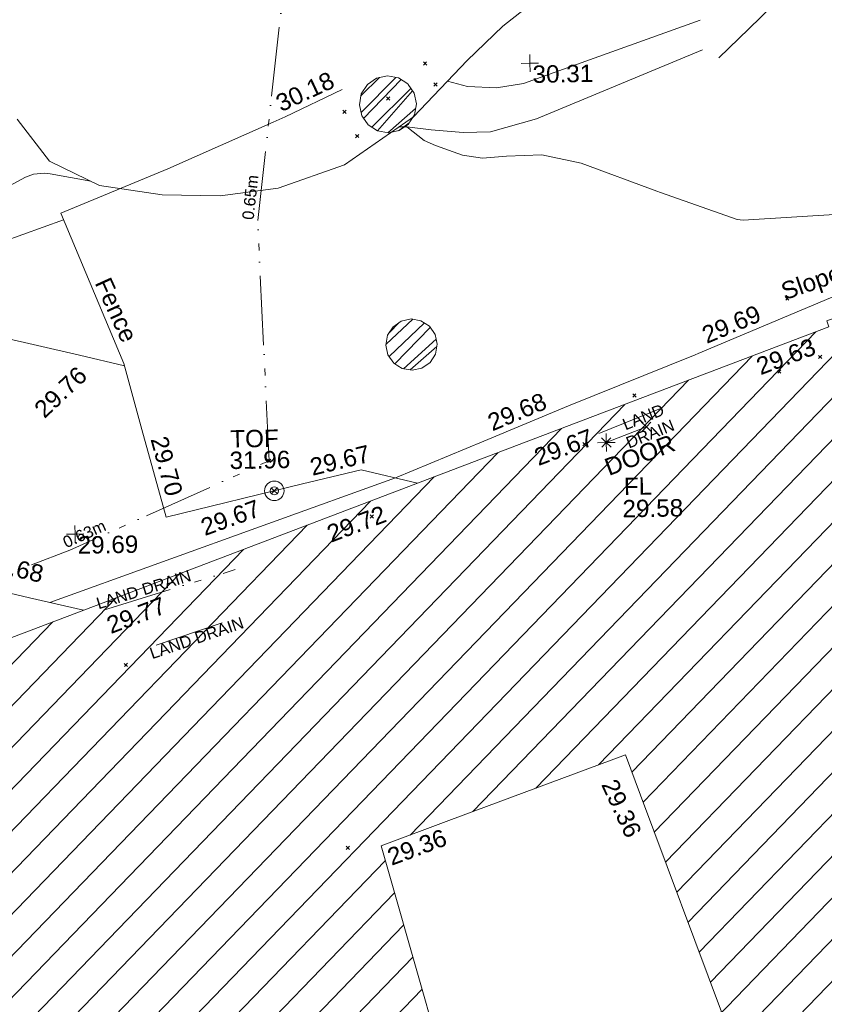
# Model space of a CAD drawing. Header units: millimetres. Extents: x -290717 to 520720, y -103372 to 287762.
# Tile 360 of 375: x 384263 to 401638, y 141169 to 162442. Entities that reach past the tile are written whole.
import ezdxf

# ---------------------------------------------------------------- set-up
doc = ezdxf.new("R2010")
doc.units = ezdxf.units.MM
for name, pattern in [('IMPORT-HIDDEN2 _3_', [4762.5, 3175, -1587.5]), ('IMPORT-UG_DRAINAGE_UNIDENTIFIED_QLB2 _2_', [2700, 1500, -300.0000000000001, 0, -250, 150, -300.0000000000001, 0, -200]), ('IMPORT-UG_ELEC_STREET LIGHTING_QLB2 _2_', [2700, 1500, -300.0000000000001, 0, -250, 150, -300.0000000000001, 0, -200])]:
    doc.linetypes.add(name, pattern=pattern)
for name, color, linetype, lineweight, true_color in [('00__TOPO__TOP_OF_FENCE_SYMBOL', 7, 'Continuous', 9, 0x666666), ('00_TOPO_LEVEL_FLOOR', 7, 'Continuous', 9, 0x666666), ('00_UAV_BUILDING_HATCH', 7, 'Continuous', 9, 0x999999), ('00_UAV_BUILDING_OUTLINE', 5, 'Continuous', 9, 0x0000ff), ('00_UAV_CONCRETE', 9, 'Continuous', 9, 0x808080), ('00_UAV_FENCE', 7, 'Continuous', 9, 0x264c2f), ('00_UAV_FORM_LINES', 7, 'Continuous', 9, 0x666666), ('00_UAV_INT_DOOR', 7, 'Continuous', 9, 0x7f4f3f), ('00_UAV_LEVEL_FLOOR', 7, 'Continuous', 9, 0x666666), ('00_UAV_LEVEL_SPOT', 7, 'Continuous', 9, 0x666666), ('00_UAV_SLOPE_TOP', 40, 'Continuous', 9, 0xffbf00), ('00_UAV_TOP_OF_FENCE', 6, 'Continuous', 9, 0xff00ff), ('00_UAV_TREE_LINE', 7, 'Continuous', 9, 0x52a552), ('01_DTM_CONTOUR_MJR', 7, 'Continuous', 9, 0x7f3f00), ('12333-PUM-2D-U-0001-C01 - Rev2_REVIT IMPORT_dwg', 7, 'Continuous', 9, 0x767676), ('PUM-CHAMBER EXTENTS', 6, 'IMPORT-HIDDEN2 _3_', 9, 0xff00ff), ('PUM-ELECTRIC-SL-QLB2', 7, 'IMPORT-UG_ELEC_STREET LIGHTING_QLB2 _2_', 9, 0xff7f7f), ('PUM-UNIDENTIFIED-QLB2', 150, 'IMPORT-UG_DRAINAGE_UNIDENTIFIED_QLB2 _2_', 9, 0x007fff)]:
    doc.layers.add(name, color=color, linetype=linetype, lineweight=lineweight, true_color=true_color)
doc.layers.add('00_UAV_SURFACE', color=7, linetype='Continuous', lineweight=9)
doc.layers.add('GEN-TEXT', color=7, linetype='Continuous', lineweight=9)
doc.styles.add('Arial_1', font='arial.ttf', dxfattribs={"height": 250})
doc.styles.add('Swis721 Lt BT_2', font='swissl.ttf', dxfattribs={"height": 375})
pattern_1 = [(45, (-533641079.65, -725615854.3560001), (-265.1650429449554, 265.1650429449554), []), (45, (-533640902.873, -725615854.3560001), (-265.1650429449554, 265.1650429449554), [])]

# ---------------------------------------------------------------- blocks, each defined once
blk = doc.blocks.new('12333-PUM-2D-U-0001-C01 - Rev2_REVIT IMPORT_dwg_MSL_Node_LineworkTOF-2077248-Site Location Plan Existing')
at = {"layer": '00__TOPO__TOP_OF_FENCE_SYMBOL', "color": 254, "true_color": 0xcccccc, "flags": 128}
for points in [[(165.3591892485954, 165.3591892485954), (0, 0), (-165.3591892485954, 165.3591892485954)], [(165.3591892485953, -165.3591892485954), (0, 0), (-165.3591892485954, -165.3591892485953)]]:
    blk.add_lwpolyline(points, dxfattribs=at)
at = {"layer": '00__TOPO__TOP_OF_FENCE_SYMBOL', "color": 254, "true_color": 0xcccccc}
for radius in [562.5594001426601, 233.853208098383]:
    blk.add_circle((0, 0), radius, dxfattribs=at)
blk = doc.blocks.new('12333-PUM-2D-U-0001-C01 - Rev2_REVIT IMPORT_dwg_MSL_FLlvl_SYM-V141-Site Location Plan Existing')
at = {"layer": '00_TOPO_LEVEL_FLOOR', "color": 254, "true_color": 0xcccccc, "flags": 128}
for points in [[(0, -38.9261101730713), (0, 0), (-38.9261101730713, 0)], [(38.9261101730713, 0), (0, 0), (0, 38.9261101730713)]]:
    blk.add_lwpolyline(points, dxfattribs=at)
blk = doc.blocks.new('12333-PUM-2D-U-0001-C01 - Rev2_REVIT IMPORT_dwg_MSL_Node_Linework-V165-Site Location Plan Existing')
at = {"layer": '00_UAV_INT_DOOR', "color": 9, "true_color": 0xd4c4bf, "flags": 128}
for points in [[(530.3860888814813, 530.3860888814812), (0, 0), (-530.3860888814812, 530.3860888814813)], [(530.3860888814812, -530.3860888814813), (0, 0), (-530.3860888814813, -530.3860888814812)]]:
    blk.add_lwpolyline(points, dxfattribs=at)
blk = doc.blocks.new('12333-PUM-2D-U-0001-C01 - Rev2_REVIT IMPORT_dwg_UAV-2077255-Site Location Plan Existing')
at = {"layer": '00_UAV_LEVEL_SPOT', "color": 254, "true_color": 0xcccccc, "flags": 128}
for points in [[(0, -500.0000000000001), (0, 0), (-500.0000000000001, 0)], [(500.0000000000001, 0), (0, 0), (0, 500.0000000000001)]]:
    blk.add_lwpolyline(points, dxfattribs=at)
blk = doc.blocks.new('12333-PUM-2D-U-0001-C01 - Rev2_REVIT IMPORT_dwg_MGS62954_T2_Galway_ITM_3d_Rev1-2077680-Site Location Plan Existing')
at = {"layer": '00_UAV_BUILDING_HATCH', "true_color": 0xcccccc}
h = blk.add_hatch(dxfattribs=at)
h.set_pattern_fill('FP_1', color=254, style=0, pattern_type=2)
h.set_pattern_definition([(45, (0, 0), (-441.9417382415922, 441.9417382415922), [])])
h.paths.add_polyline_path([(534258130.3624688, 725648483.3139625), (534277656.3624687, 725655386.3139623), (534278388.3624687, 725653331.3139625), (534295255.4606528, 725659853.892727), (534294221.4606528, 725663214.8927271), (534296151.4606527, 725663830.8927269), (534296560.4606526, 725662667.892727), (534309422.4606529, 725667184.8927269), (534307379.4606526, 725673087.8927273), (534303370.4606528, 725671653.8927271), (534300995.5869049, 725678397.3035644), (534310510.4335188, 725681741.4081918), (534314220.5869049, 725671576.3035644), (534326500.5869049, 725675858.3035647), (534324518.5869049, 725681362.3035645), (534326113.5869048, 725681952.3035645), (534324160.5869049, 725687672.3035644), (534318720.5869049, 725685739.3035644), (534311382.5869049, 725706099.3035645), (534306310.324325, 725704323.4114221), (534306355.1088055, 725704192.7557818), (534273124.3649247, 725692215.3564034), (534273147.722073, 725692180.3999606), (534273192.9489231, 725691953.0292308), (534273147.722073, 725691725.6585009), (534273018.9269006, 725691532.9029037), (534272826.1713033, 725691404.1077312), (534272598.8005735, 725691358.8808811), (534272359.2318197, 725691412.2581903), (534272168.7586477, 725691547.7426457), (534272046.0540514, 725691744.8881879), (534272030.8694313, 725691821.2264285), (534266685.9286339, 725689894.7426034), (534268524.9398829, 725684612.5737505), (534268047.9286339, 725684437.7426035), (534269413.1688387, 725680562.3524156), (534277645.4188778, 725683533.3784788), (534277949.5529158, 725682690.6704742), (534281834.7170619, 725684092.8295298), (534281561.9286339, 725684932.7426034), (534287959.9286339, 725687070.7426034), (534294707.928634, 725667896.7426034), (534289312.3624687, 725665760.3139626), (534287625.3624685, 725670664.3139626), (534264563.3624687, 725662495.3139625), (534260945.3624687, 725672663.3139623), (534250837.3624687, 725669091.3139623), (534258126.7857321, 725648493.4208302)])
h.paths.add_polyline_path([(534297904.5869049, 725687834.3035645), (534296489.5869049, 725693151.3035643), (534301799.5869049, 725695024.3035643), (534303779.5869048, 725689436.3035644), (534301175.8806049, 725688726.3227148)])
at = {"layer": '00_UAV_BUILDING_OUTLINE', "color": 254, "true_color": 0xcccccc, "flags": 128}
blk.add_lwpolyline([(534266853.7554688, 725689955.2326434), (534271557.3237688, 725691650.5457618), (534276260.8920689, 725693345.8588804), (534280964.4603691, 725695041.1719985), (534285668.0286691, 725696736.485117), (534290371.5969692, 725698431.7982354), (534295075.1652696, 725700127.1113536), (534299778.7335694, 725701822.4244721), (534304482.3018697, 725703517.7375907), (534306355.1088054, 725704192.7557818), (534306310.3243249, 725704323.4114221), (534309020.0596396, 725705272.139446), (534311382.5869048, 725706099.3035647), (534313077.9019064, 725701395.4859809), (534314773.2169079, 725696691.6683966), (534316468.5319094, 725691987.8508127), (534318163.846911, 725687284.0332288)], dxfattribs=at)
blk.add_lwpolyline([(534303779.5869048, 725689436.3035644), (534302109.6642654, 725694149.1963469), (534301799.5869048, 725695024.3035643), (534297959.8711784, 725693669.9179609), (534296489.5869048, 725693151.3035645), (534297374.5123864, 725689826.1100761), (534297904.5869049, 725687834.3035644), (534300739.9321848, 725688607.4479285)], close=True, dxfattribs=at)
at = {"layer": '00_UAV_CONCRETE', "color": 254, "true_color": 0xcccccc, "flags": 128}
for points in [[(534289870.0622385, 725706796.7566099), (534288091.929208, 725706191.3040904)], [(534276402.027673, 725693396.7285659), (534278382.9292079, 725694774.3040904), (534280289.6459568, 725696274.5919224), (534280412.3961964, 725696378.3291963), (534280499.9292082, 725696452.3040905), (534282627.9292079, 725698214.3040905), (534284220.7658093, 725699616.0353649), (534284444.9292079, 725699813.3040905), (534286216.9292079, 725699376.3040906), (534288290.9292079, 725698816.3040904), (534288995.3557902, 725698640.6125948), (534290151.1548377, 725698352.343997)]]:
    blk.add_lwpolyline(points, dxfattribs=at)
at = {"layer": '00_UAV_FENCE', "color": 254, "true_color": 0xcccccc, "flags": 128}
for points in [[(534308406.8579491, 725718127.4018161), (534309421.3243248, 725714104.4114221), (534308693.8876288, 725713665.3097178), (534306555.3243249, 725712374.4114221), (534304739.2389038, 725710661.9133977), (534304083.3243248, 725710043.4114221)], [(534289813.929208, 725706937.3040905), (534292141.9294999, 725707857.3040003), (534294430.4932371, 725708822.9881499), (534294691.9294999, 725708933.3040003), (534295937.9294999, 725709502.304)], [(534289813.929208, 725706937.3040905), (534291119.9292081, 725703667.3040904), (534291484.9384701, 725702236.8623883), (534291970.929208, 725700332.3040906), (534294931.0928358, 725700997.1873238), (534296204.929208, 725701283.3040906), (534297411.4370082, 725700969.1767548)]]:
    blk.add_lwpolyline(points, dxfattribs=at)
at = {"layer": '00_UAV_FORM_LINES', "color": 254, "true_color": 0xcccccc, "flags": 128}
for points in [[(534298214.1086836, 725709644.8638786), (534298640.3245, 725709521.4115001), (534299270.3245001, 725709479.4115), (534299855.3245001, 725709566.4115), (534303693.3245, 725710865.4115)], [(534303731.3245001, 725710225.4115), (534300122.3245001, 725708794.4115001), (534299125.3245001, 725708535.4115), (534298530.3245001, 725708531.4115001), (534297843.3245, 725708601.4115001), (534297319.3245001, 725708670.4115001), (534297149.2591509, 725708672.1751407)]]:
    blk.add_lwpolyline(points, dxfattribs=at)
at = {"layer": '00_UAV_INT_DOOR', "color": 254, "true_color": 0xcccccc}
blk.add_line((534301505.251, 725701777.6030002), (534302377.2510001, 725702103.603), dxfattribs=at)
at = {"layer": '00_UAV_SLOPE_TOP', "color": 254, "true_color": 0xcccccc, "flags": 128}
blk.add_lwpolyline([(534289433.5648794, 725698531.3185786), (534294165.6199035, 725700146.1408241), (534296938.3668463, 725701092.3456804), (534298862.3235598, 725701856.755537), (534300701.3245, 725702587.4115001), (534303454.3245001, 725703636.4115001), (534303523.980445, 725703664.3525852), (534306817.3245001, 725704985.4115001)], dxfattribs=at)
at = {"layer": '00_UAV_SURFACE', "color": 254, "true_color": 0xcccccc, "flags": 128}
blk.add_lwpolyline([(534285322.929208, 725705106.3040904), (534288444.9292079, 725704290.3040906), (534290163.2034585, 725703861.2089845), (534291132.1970029, 725703619.2275969)], dxfattribs=at)
at = {"layer": '00_UAV_TREE_LINE', "color": 254, "true_color": 0xcccccc, "flags": 128}
blk.add_lwpolyline([(534300276.3243249, 725711462.4114221), (534299430.3243249, 725710812.4114221), (534298646.324325, 725710084.4114221), (534297467.324325, 725708885.4114223), (534295956.3243249, 725707872.4114221), (534294516.3243249, 725707396.4114221), (534293261.3243249, 725707252.411422), (534292008.3243249, 725707298.411422), (534290660.3243249, 725707522.4114223), (534289591.3243249, 725708067.4114221), (534288905.3243249, 725708988.4114221)], dxfattribs=at)
at = {"layer": '01_DTM_CONTOUR_MJR', "color": 254, "true_color": 0xcccccc, "flags": 128}
for points in [[(534306634.1789946, 725706624.2719202), (534304543.2835821, 725706533.2835822), (534304417.8916398, 725706545.235041), (534302767.6329515, 725707160.7462329), (534302693.069824, 725707190.996946), (534301065.2183301, 725707820.2305447), (534300221.3816173, 725708014.9211857), (534299457.8572936, 725708005.3404137), (534298941.7248647, 725707969.7953041), (534298506.8055105, 725708040.5962714), (534297931.735489, 725708261.0451425), (534297690.2347656, 725708368.4480772), (534297320.0000001, 725708670.0000001), (534297159.3226267, 725708678.9218655)], [(534290472.582684, 725707618.1262906), (534289601.6139218, 725707790.6251394), (534289467.850682, 725707809.6295168), (534289236.1995944, 725707793.1506032), (534289063.5959793, 725707732.336576), (534288715.9700555, 725707545.4745878)]]:
    blk.add_lwpolyline(points, dxfattribs=at)
for name, p, xscale, yscale, zscale in [('12333-PUM-2D-U-0001-C01 - Rev2_REVIT IMPORT_dwg_UAV-2077255-Site Location Plan Existing', (534300000, 725710000.0000001), 0.375, 0.375, 0.375), ('12333-PUM-2D-U-0001-C01 - Rev2_REVIT IMPORT_dwg_MSL_Node_Linework-V165-Site Location Plan Existing', (534302377.2510001, 725702103.603), 0.19, 0.19, 0.19), ('12333-PUM-2D-U-0001-C01 - Rev2_REVIT IMPORT_dwg_MSL_FLlvl_SYM-V141-Site Location Plan Existing', (534301505.251, 725701777.6030002), 4.94, 4.94, 4.94), ('12333-PUM-2D-U-0001-C01 - Rev2_REVIT IMPORT_dwg_MSL_Node_Linework-V165-Site Location Plan Existing', (534301505.251, 725701777.6030002), 0.19, 0.19, 0.19), ('12333-PUM-2D-U-0001-C01 - Rev2_REVIT IMPORT_dwg_MSL_Node_LineworkTOF-2077248-Site Location Plan Existing', (534294319.4712289, 725700859.8231524), 0.375, 0.375, 0.375), ('12333-PUM-2D-U-0001-C01 - Rev2_REVIT IMPORT_dwg_UAV-2077255-Site Location Plan Existing', (534290000, 725700000), 0.375, 0.375, 0.375)]:
    blk.add_blockref(name, p, dxfattribs=dict(xscale=xscale, yscale=yscale, zscale=zscale))
at = {"layer": '00_UAV_BUILDING_OUTLINE', "color": 251, "true_color": 0x666666, "char_height": 375, "width": 1495.902363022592, "attachment_point": 1, "line_spacing_factor": 1.005061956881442, "style": 'Swis721 Lt BT_2'}
for s, insert, rotation in [('29.63', (534304734.6789052, 725703524.9024401), 19.820748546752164), ('29.67', (534299904.5458709, 725701647.4950771), 19.820748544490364), ('29.72', (534295400.1166022, 725700070.3135173), 19.820748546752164), ('29.77', (534290608.8638133, 725698179.235203), 19.820748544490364), ('29.36', (534301603.2081779, 725694546.174682), 293.91913329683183), ('29.36', (534296584.3256619, 725693068.7105573), 19.429310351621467)]:
    blk.add_mtext(s, dxfattribs=dict(at, insert=insert, rotation=rotation))
at = {"layer": '00_UAV_CONCRETE', "color": 251, "true_color": 0x666666, "insert": (534288067.3470701, 725699639.8716), "char_height": 375, "width": 1495.902363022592, "attachment_point": 1, "rotation": 345.9955416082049, "line_spacing_factor": 1.005061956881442, "style": 'Swis721 Lt BT_2'}
blk.add_mtext('29.68', dxfattribs=at)
at = {"layer": '00_UAV_FENCE', "color": 251, "true_color": 0x666666, "char_height": 375, "attachment_point": 1, "line_spacing_factor": 1.005061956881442, "style": 'Swis721 Lt BT_2'}
for s, insert, width, rotation in [('30.18', (534294456.7818651, 725709377.1192468), 1495.902363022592, 24.069248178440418), ('Fence', (534290858.1171073, 725705570.2911764), 1681.10932225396, 293.41052708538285), ('29.70', (534292026.6045219, 725702117.0698471), 1495.902363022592, 284.3148269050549), ('29.67', (534295066.4859119, 725701535.1660218), 1495.902363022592, 12.659129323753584)]:
    blk.add_mtext(s, dxfattribs=dict(at, insert=insert, width=width, rotation=rotation))
at = {"layer": '00_UAV_INT_DOOR', "color": 251, "true_color": 0x666666, "insert": (534301420.4732574, 725701404.960704), "char_height": 375, "width": 1790.333939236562, "attachment_point": 1, "rotation": 19.915876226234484, "line_spacing_factor": 1.005061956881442, "style": 'Swis721 Lt BT_2'}
blk.add_mtext('DOOR', dxfattribs=at)
at = {"layer": '00_UAV_LEVEL_FLOOR', "char_height": 375, "attachment_point": 1, "line_spacing_factor": 1.005061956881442, "style": 'Swis721 Lt BT_2'}
for s, insert, width in [('FL', (534301867.0068433, 725701010.6541741), 683.841080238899), ('29.58', (534301829.4108912, 725700529.7293196), 1495.902363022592)]:
    blk.add_mtext(s, dxfattribs=dict(at, insert=insert, width=width))
at = {"layer": '00_UAV_LEVEL_SPOT', "char_height": 375, "width": 1495.902363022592, "attachment_point": 1, "line_spacing_factor": 1.005061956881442, "style": 'Swis721 Lt BT_2'}
for s, insert in [('30.31', (534300051.8765643, 725709949.1441547)), ('29.69', (534290051.8765643, 725699949.1441548))]:
    blk.add_mtext(s, dxfattribs=dict(at, insert=insert))
at = {"layer": '00_UAV_SLOPE_TOP', "color": 251, "true_color": 0x666666, "char_height": 375, "attachment_point": 1, "line_spacing_factor": 1.005061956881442, "style": 'Swis721 Lt BT_2'}
for s, insert, width, rotation in [('Slope Top', (534305297.6893207, 725705140.498235), 2763.857699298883, 18.16126420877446), ('29.69', (534303571.6378087, 725704217.0560685), 1495.902363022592, 21.857198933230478), ('29.68', (534298911.8010736, 725702409.2990558), 1495.902363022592, 21.66848668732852), ('29.67', (534292680.3886572, 725700263.0732418), 1495.902363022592, 18.84229897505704)]:
    blk.add_mtext(s, dxfattribs=dict(at, insert=insert, width=width, rotation=rotation))
at = {"layer": '00_UAV_SURFACE', "color": 251, "true_color": 0x666666, "insert": (534289130.5957194, 725702771.5773647), "char_height": 375, "width": 1495.902363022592, "attachment_point": 1, "rotation": 42.35984313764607, "line_spacing_factor": 1.005061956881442, "style": 'Swis721 Lt BT_2'}
blk.add_mtext('29.76', dxfattribs=at)
at = {"layer": '00_UAV_TOP_OF_FENCE', "color": 251, "true_color": 0x666666, "char_height": 375, "attachment_point": 1, "line_spacing_factor": 1.005061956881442, "style": 'Swis721 Lt BT_2'}
for s, insert, width in [('TOF', (534293387.1148167, 725702184.9504741), 1163.479615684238), ('31.96', (534293364.691175, 725701721.5737692), 1495.902363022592)]:
    blk.add_mtext(s, dxfattribs=dict(at, insert=insert, width=width))
blk = doc.blocks.new('12333-PUM-2D-U-0001-C01 - Rev2_REVIT IMPORT_dwg-1620468-Site Location Plan Existing')
at = {"layer": 'PUM-CHAMBER EXTENTS', "true_color": 0xffaaff}
h = blk.add_hatch(dxfattribs=at)
h.set_pattern_fill('FP_3', color=211, style=0, pattern_type=2)
h.set_pattern_definition(pattern_1)
h.paths.add_polyline_path([(655837.2498776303, 92694.39554202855), (656073.0463651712, 92741.29837960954), (656272.9449750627, 92874.86636044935), (656406.5129559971, 93074.76497081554), (656453.4157934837, 93310.56145788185), (656406.5129559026, 93546.35794542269), (656272.944975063, 93746.25655531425), (656073.0463651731, 93879.82453615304), (655837.2498776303, 93926.72737373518), (655601.4533900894, 93879.82453615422), (655401.5547801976, 93746.25655531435), (655267.986799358, 93546.35794542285), (655221.0839617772, 93310.56145788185), (655267.986799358, 93074.76497034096), (655401.5547801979, 92874.86636044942), (655601.4533900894, 92741.2983796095)])
h = blk.add_hatch(dxfattribs=at)
h.set_pattern_fill('FP_3', color=211, style=0, pattern_type=2)
h.set_pattern_definition(pattern_1)
h.paths.add_polyline_path([(656257.9432841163, 87557.22311313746), (656470.3016955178, 87599.46382744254), (656650.3304638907, 87719.75520462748), (656770.6218410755, 87899.78397300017), (656812.8625553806, 88112.14238440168), (656770.6218410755, 88324.50079580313), (656650.3304638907, 88504.52956417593), (656470.3016955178, 88624.82094136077), (656257.9432841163, 88667.06165566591), (656045.5848727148, 88624.82094136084), (655864.3147434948, 88502.6717363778), (655745.2647271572, 88324.50079580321), (655703.0240128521, 88112.14238440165), (655745.264727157, 87899.78397300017), (655865.556104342, 87719.75520462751), (656045.5848727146, 87599.46382744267)])
at = {"layer": 'GEN-TEXT', "color": 253, "true_color": 0xaaaaaa}
for p, q in [((656618.9948138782, 94144.28848226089), (656689.7054919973, 94214.99916038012)), ((656689.7054919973, 94144.28848226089), (656618.9948138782, 94214.99916038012)), ((656838.9948138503, 93687.28848232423), (656909.7054919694, 93757.99916044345)), ((656909.7054919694, 93687.28848232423), (656838.9948138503, 93757.99916044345)), ((655809.9948138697, 93403.28848222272), (655880.705491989, 93473.99916034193)), ((655880.705491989, 93403.28848222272), (655809.9948138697, 93473.99916034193)), ((654863.9948138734, 93129.28848224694), (654934.7054919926, 93199.99916036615)), ((654934.7054919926, 93129.28848224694), (654863.9948138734, 93199.99916036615)), ((655128.9948137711, 92603.28848229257), (655199.7054918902, 92673.99916041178)), ((655199.7054918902, 92603.28848229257), (655128.9948137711, 92673.99916041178)), ((664351.9948137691, 88929.28848229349), (664422.7054918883, 88999.9991604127)), ((664422.7054918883, 88929.28848229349), (664351.9948137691, 88999.9991604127)), ((665040.9948137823, 87656.2884822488), (665111.7054919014, 87726.99916036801)), ((665111.7054919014, 87656.2884822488), (665040.9948137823, 87726.99916036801)), ((664152.9948138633, 87355.28848227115), (664223.7054919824, 87425.99916039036)), ((664223.7054919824, 87355.28848227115), (664152.9948138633, 87425.99916039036)), ((661013.9948137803, 86895.2884823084), (661084.7054918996, 86965.99916042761)), ((661084.7054918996, 86895.2884823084), (661013.9948137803, 86965.99916042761)), ((659918.9948138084, 85860.2884822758), (659989.7054919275, 85930.99916039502)), ((659989.7054919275, 85860.2884822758), (659918.9948138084, 85930.99916039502)), ((653105.9948138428, 85622.2884822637), (653176.7054919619, 85692.9991603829)), ((653176.7054919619, 85622.2884822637), (653105.9948138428, 85692.9991603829)), ((655300.9948137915, 84378.28848231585), (655371.7054919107, 84448.99916043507)), ((655371.7054919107, 84378.28848231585), (655300.9948137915, 84448.99916043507)), ((649935.9948138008, 81264.28848225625), (650006.70549192, 81334.99916037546)), ((650006.70549192, 81264.28848225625), (649935.9948138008, 81334.99916037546)), ((654654.9948138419, 77232.28848224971), (654725.705491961, 77302.99916036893)), ((654725.705491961, 77232.28848224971), (654654.9948138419, 77302.99916036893))]:
    blk.add_line(p, q, dxfattribs=at)
at = {"layer": 'PUM-CHAMBER EXTENTS', "color": 211, "linetype": 'Continuous', "true_color": 0xffaaff, "flags": 128}
for points in [[(656453.4157934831, 93310.5614578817), (656406.5129559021, 93546.35794542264), (656280.2884652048, 93735.26624566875), (656272.9449750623, 93746.25655531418), (656073.0463651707, 93879.82453615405), (655837.2498776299, 93926.72737373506), (655601.4533900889, 93879.82453615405), (655401.5547801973, 93746.25655531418), (655267.9867993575, 93546.35794542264), (655221.0839617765, 93310.5614578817), (655267.9867993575, 93074.76497034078), (655288.4907412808, 93044.07865274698), (655401.5547801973, 92874.86636044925), (655601.4533900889, 92741.29837960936), (655837.2498776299, 92694.39554202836), (656073.0463651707, 92741.29837960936), (656272.9449750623, 92874.86636044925), (656306.871455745, 92925.64092704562), (656406.5129559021, 93074.76497034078)], [(656812.86255538, 88112.14238440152), (656791.8929414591, 88217.56375266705), (656770.6218410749, 88324.50079580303), (656650.3304638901, 88504.52956417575), (656470.3016955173, 88624.82094136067), (656257.9432841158, 88667.06165566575), (656045.5848727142, 88624.82094136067), (655909.7500016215, 88534.05898227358), (655865.5561043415, 88504.52956417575), (655745.2647271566, 88324.50079580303), (655703.0240128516, 88112.14238440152), (655745.2647271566, 87899.78397300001), (655865.5561043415, 87719.7552046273), (655951.260535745, 87662.48933435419), (656045.5848727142, 87599.46382744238), (656257.9432841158, 87557.22311313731), (656470.3016955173, 87599.46382744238), (656650.3304638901, 87719.7552046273), (656770.6218410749, 87899.78397300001)]]:
    blk.add_lwpolyline(points, close=True, dxfattribs=at)
at = {"layer": 'PUM-ELECTRIC-SL-QLB2', "color": 254, "true_color": 0xffd4d4, "flags": 128}
blk.add_lwpolyline([(642898.7272015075, 81646.85501216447), (648803.3501529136, 83799.64382131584), (653141.3501529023, 85657.64382132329), (652981.3501528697, 90800.64382136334), (654077.2370034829, 99388.89943063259)], dxfattribs=at)
at = {"layer": 'PUM-UNIDENTIFIED-QLB2', "color": 141, "true_color": 0xaad4ff}
for p, q in [((661647.350152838, 86651.64382138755), (660265.3501528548, 86118.64382133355)), ((649509.3501529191, 82494.64382138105), (652364.3501529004, 83317.64382135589)), ((650633.3501528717, 81716.64382133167), (652344.3501528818, 82268.64382135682))]:
    blk.add_line(p, q, dxfattribs=at)
blk.add_blockref('12333-PUM-2D-U-0001-C01 - Rev2_REVIT IMPORT_dwg_MGS62954_T2_Galway_ITM_3d_Rev1-2077680-Site Location Plan Existing', (-533641079.6498471, -725615854.3561786))
at = {"layer": 'PUM-ELECTRIC-SL-QLB2', "char_height": 250, "width": 1160.025439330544, "attachment_point": 2, "line_spacing_factor": 0.9417779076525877, "style": 'Arial_1'}
for s, insert, rotation in [('0.65m', (652706.1298133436, 91370.63022723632), 82.72818672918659), ('0.63m', (649071.9807616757, 84262.56868437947), 23.185836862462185)]:
    blk.add_mtext(s, dxfattribs=dict(at, insert=insert, rotation=rotation))
at = {"layer": 'PUM-UNIDENTIFIED-QLB2', "char_height": 250, "attachment_point": 2, "line_spacing_factor": 0.9417779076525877, "style": 'Arial_1'}
for s, insert, width, rotation in [('LAND\\PDRAIN', (661189.0591006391, 86578.29763000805), 1294.698577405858, 21.090277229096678), ('LAND DRAIN', (650347.0314498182, 83045.11458128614), 2522.060585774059, 16.080483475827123), ('LAND DRAIN', (651468.1583272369, 81975.28222485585), 2522.060585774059, 17.88065338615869)]:
    blk.add_mtext(s, dxfattribs=dict(at, insert=insert, width=width, rotation=rotation))

msp = doc.modelspace()

# ---------------------------------------------------------------- block references
at = {"layer": '12333-PUM-2D-U-0001-C01 - Rev2_REVIT IMPORT_dwg', "color": 254, "linetype": 'IMPORT-UG_ELEC_STREET LIGHTING_QLB2 _2_', "true_color": 0xffd4d4, "rotation": 0.9999999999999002}
msp.add_blockref('12333-PUM-2D-U-0001-C01 - Rev2_REVIT IMPORT_dwg-1620468-Site Location Plan Existing', (-261895.0770586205, 55869.5817132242), dxfattribs=at)

doc.saveas('drawing.dxf')
